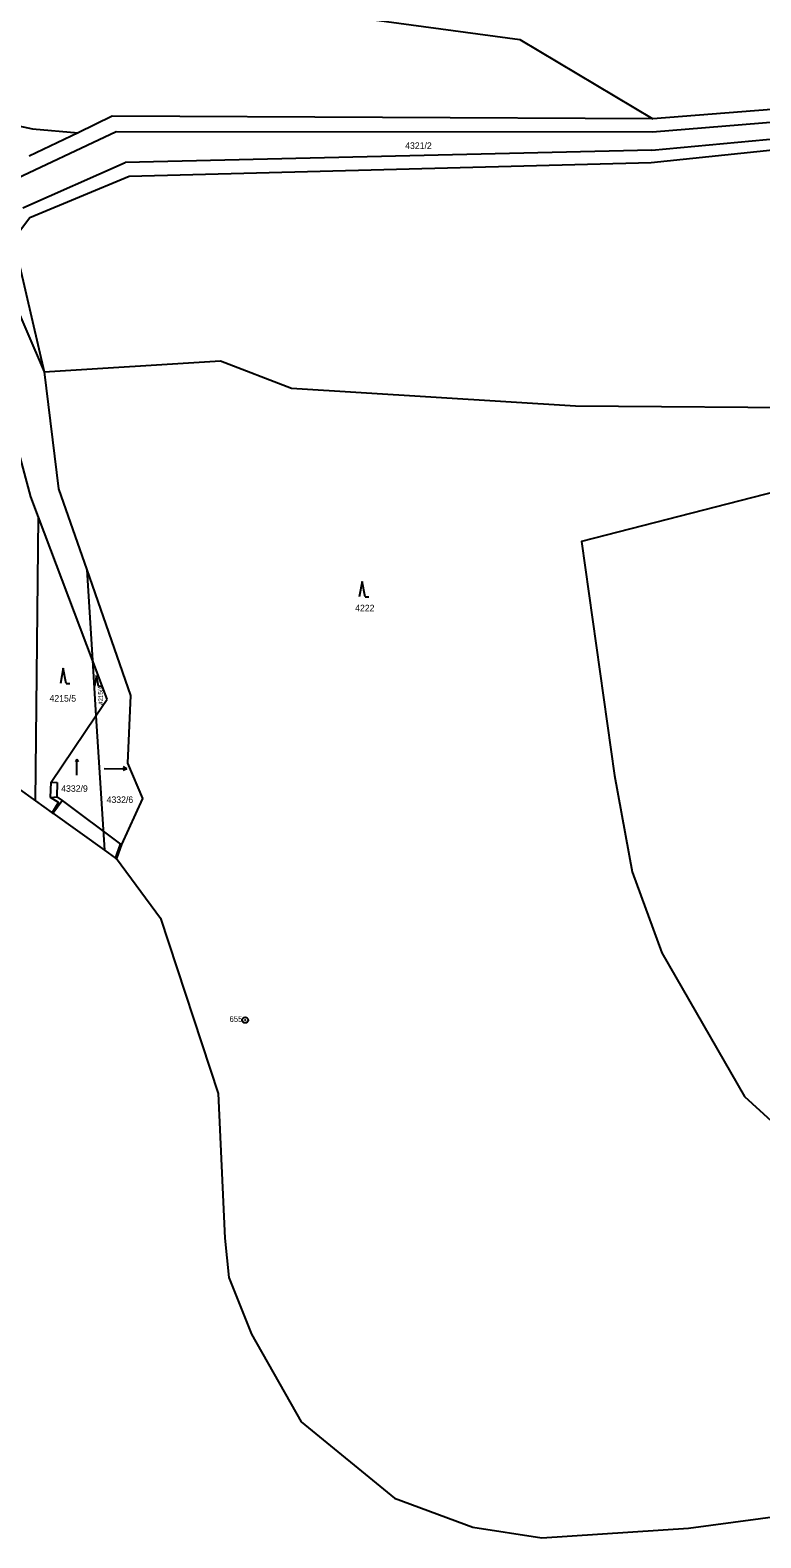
# Model space of a CAD drawing. Extents: x -733394 to -722299, y -1082822 to -1075049.
# Drawn here: x -731150.5 to -730959.3, y -1080311.9 to -1079917.5 of the extents above; entities that cross this region are included whole.
import ezdxf

# ---------------------------------------------------------------- set-up
doc = ezdxf.new("R2010")
doc.units = 0
for name, color, linetype in [('Hranice parcel', 7, 'Continuous'), ('Parcelní čísla', 7, 'Continuous'), ('Vnitřní kresba', 7, 'Continuous'), ('Značky bodu BP', 7, 'Continuous'), ('Značky kultur', 7, 'Continuous')]:
    doc.layers.add(name, color=color, linetype=linetype)

msp = doc.modelspace()

# ---------------------------------------------------------------- linework, layer by layer
at = {"layer": 'Hranice parcel'}
for p, q in [((-731137.93, -1079944.32), (-731150.72, -1079950.49)), ((-731154.81, -1079972.28), (-731146.84, -1080006.87)), ((-731146.84, -1080006.87), (-731143.06, -1080037.47)), ((-731148.32, -1080044.89), (-731150.33, -1080039.56)), ((-731143.06, -1080037.47), (-731135.68, -1080058.65)), ((-731149.06, -1080119.08), (-731148.32, -1080044.89)), ((-731134.19, -1080082.29), (-731148.32, -1080044.89)), ((-731135.68, -1080058.65), (-731124.23, -1080091.55)), ((-731135.68, -1080058.65), (-731134.19, -1080082.29)), ((-731134.19, -1080082.29), (-731133.27, -1080096.87)), ((-731130.32, -1080092.53), (-731134.19, -1080082.29)), ((-731133.27, -1080096.87), (-731130.32, -1080092.53)), ((-731133.27, -1080096.87), (-731131.05, -1080132.02)), ((-731158.34, -1080112.43), (-731149.06, -1080119.08)), ((-731149.06, -1080119.08), (-731144.73, -1080122.18)), ((-731144.73, -1080122.18), (-731144.5, -1080122.33)), ((-731144.5, -1080122.33), (-731131.05, -1080132.02)), ((-731126.55, -1080130.49), (-731127.86, -1080134.21)), ((-731131.05, -1080132.02), (-731128.13, -1080134.12)), ((-731128.13, -1080134.12), (-731127.86, -1080134.21)), ((-731127.86, -1080134.21), (-731116.39, -1080149.77))]:
    msp.add_line(p, q, dxfattribs=at)
for points in [[(-731183.27, -1079729.07), (-731209.3, -1079758.8), (-731158.42, -1079824.79), (-731118.83, -1079882.78), (-731082.43, -1079911.84), (-731022.32, -1079919.91), (-730987.5, -1079940.7)], [(-730727.47, -1079934.85), (-730840.69, -1079920.83), (-730867.28, -1079917.67), (-730889.57, -1079921.28), (-730948.72, -1079937.61), (-730987.5, -1079940.7)], [(-730721.66, -1079947.85), (-730841.1, -1079931.55), (-730867.13, -1079929.43), (-730886.38, -1079931.45), (-730945.23, -1079947.76), (-730987.95, -1079952.16), (-731124.53, -1079955.81), (-731150.51, -1079966.57), (-731154.81, -1079972.28)], [(-731170.74, -1079938.89), (-731149.82, -1079943.28), (-731137.93, -1079944.32)], [(-730987.5, -1079940.7), (-731129.04, -1079940.03), (-731137.93, -1079944.32)], [(-731184.43, -1079946.86), (-731164.8, -1079965.26), (-731146.84, -1080006.87)], [(-731150.33, -1080039.56), (-731158.37, -1080009.57), (-731167.24, -1079984.87)], [(-731146.84, -1080006.87), (-731100.67, -1080003.95), (-731082.09, -1080011.12), (-731007.75, -1080015.72), (-730940.21, -1080016.27), (-730832.52, -1080004.86), (-730704.69, -1079993.25)], [(-730667.66, -1080067.24), (-730791.02, -1080044.31), (-730844.14, -1080035.38), (-730896.07, -1080032.17), (-730948.85, -1080036.51), (-731006.24, -1080051.21), (-730997.59, -1080112.45), (-730992.98, -1080137.64), (-730985.2, -1080158.8), (-730963.59, -1080196.46), (-730947.63, -1080210.96), (-730877.73, -1080204.55), (-730856.93, -1080202.31), (-730791.15, -1080200.7), (-730771.73, -1080200.7), (-730747.3, -1080206.62), (-730721.84, -1080214.5), (-730657.95, -1080243.1), (-730628.09, -1080249.67)], [(-731124.23, -1080091.55), (-731124.99, -1080109.2), (-731121.08, -1080118.47), (-731126.55, -1080130.49)], [(-731145.18, -1080118.17), (-731145.01, -1080114.16), (-731133.27, -1080096.87)], [(-731144.73, -1080122.18), (-731143.04, -1080119.49), (-731145.18, -1080118.17)], [(-731116.39, -1080149.77), (-731101.23, -1080195.62), (-731099.54, -1080233.44)], [(-731099.54, -1080233.44), (-731098.5, -1080243.76), (-731092.56, -1080258.58), (-731079.57, -1080281.53), (-731055.11, -1080301.45), (-731034.62, -1080309.06), (-731016.6, -1080311.87), (-730978.17, -1080309.35), (-730923.01, -1080301.94), (-730905.85, -1080290.97)]]:
    msp.add_lwpolyline(points, dxfattribs=at)
at = {"layer": 'Vnitřní kresba'}
for p, q in [((-730987.63, -1079944.11), (-730947.62, -1079940.8)), ((-731156.81, -1079957.56), (-731127.92, -1079943.96)), ((-731127.92, -1079943.96), (-730987.63, -1079944.11)), ((-730987.82, -1079948.86), (-730946.17, -1079945.01)), ((-730987.82, -1079948.86), (-731125.59, -1079952.1)), ((-731152.35, -1079963.95), (-731125.59, -1079952.1)), ((-731145.01, -1080114.16), (-731143.38, -1080114.26)), ((-731143.38, -1080114.26), (-731143.45, -1080118.06)), ((-731145.18, -1080118.17), (-731143.45, -1080118.06)), ((-731144.5, -1080122.33), (-731142.08, -1080119)), ((-731143.45, -1080118.06), (-731142.08, -1080119)), ((-731142.08, -1080119), (-731126.82, -1080130.4)), ((-731128.13, -1080134.12), (-731126.82, -1080130.4)), ((-731126.82, -1080130.4), (-731126.55, -1080130.49))]:
    msp.add_line(p, q, dxfattribs=at)
at = {"layer": 'Značky bodu BP'}
for radius in [0.75, 0.03]:
    msp.add_circle((-731094.2, -1080176.42), radius, dxfattribs=at)
at = {"layer": 'Značky kultur'}
for p, q in [((-731063.59, -1080061.75), (-731064.34, -1080065.75)), ((-731062.84, -1080065.75), (-731063.59, -1080061.75)), ((-731062.84, -1080065.75), (-731061.84, -1080065.75)), ((-731141.82, -1080084.39), (-731142.57, -1080088.39)), ((-731141.07, -1080088.39), (-731141.82, -1080084.39)), ((-731141.07, -1080088.39), (-731140.07, -1080088.39)), ((-731133.13, -1080086.26), (-731133.66, -1080089.06)), ((-731132.6, -1080089.06), (-731133.13, -1080086.26)), ((-731132.6, -1080089.06), (-731131.91, -1080089.06)), ((-731138.26, -1080108.21), (-731138.61, -1080108.89)), ((-731138.26, -1080112.41), (-731138.26, -1080108.21)), ((-731138.26, -1080108.21), (-731137.91, -1080108.89)), ((-731131.14, -1080110.6), (-731125.14, -1080110.7)), ((-731125.14, -1080110.7), (-731126.13, -1080111.19)), ((-731125.14, -1080110.7), (-731126.11, -1080110.18))]:
    msp.add_line(p, q, dxfattribs=at)

# ---------------------------------------------------------------- texts
at = {"layer": 'Parcelní čísla'}
for s, p in [('4321/2', (-731052.34, -1079948.55)), ('4222', (-731065.43, -1080069.5)), ('4215/5', (-731145.4, -1080093.13)), ('4332/9', (-731142.34, -1080116.72)), ('4332/6', (-731130.46, -1080119.63))]:
    msp.add_text(s, height=1.7, dxfattribs=at).set_placement(p)
msp.add_text('4215/4', height=1.19, rotation=93, dxfattribs=at).set_placement((-731131.33, -1080094))
at = {"layer": 'Značky bodu BP'}
msp.add_text('655', height=1.5, dxfattribs=at).set_placement((-731098.3, -1080176.92))

doc.saveas('drawing.dxf')
